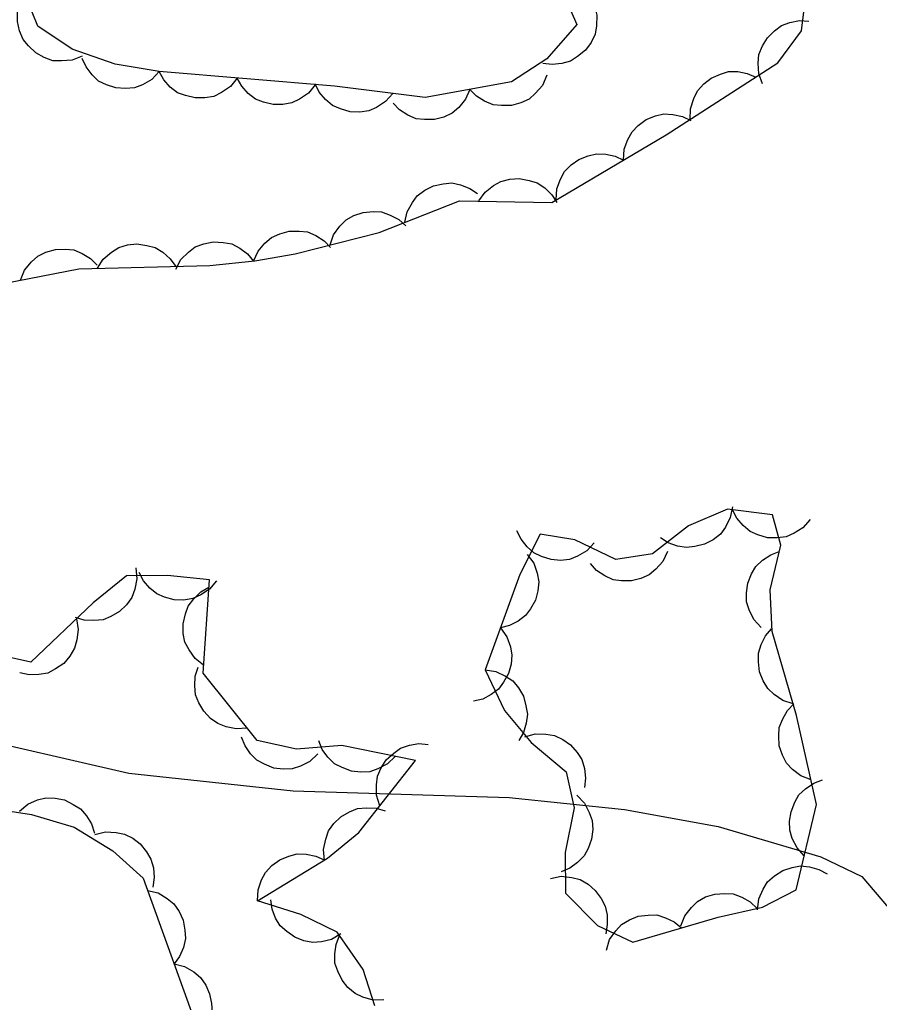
# Model space of a CAD drawing. Extents: x 336540 to 340074, y 5572036 to 5573747.
# Drawn here: x 337083.14 to 337116.13, y 5573035.34 to 5573073.04 of the extents above; entities that cross this region are included whole.
import ezdxf

# ---------------------------------------------------------------- set-up
doc = ezdxf.new("R2010")
doc.units = 0
doc.layers.add('Niveau 2', color=7, linetype='Continuous')
doc.layers.add('Niveau 44', color=7, linetype='Continuous')

msp = doc.modelspace()

# ---------------------------------------------------------------- linework, layer by layer
at = {"layer": 'Niveau 2'}
msp.add_lwpolyline([(337051.19, 5573049.24), (337060.2, 5573048.51), (337063.6, 5573047.85), (337069.03, 5573047.79), (337074.51, 5573046.37), (337080.65, 5573045.67), (337087.33, 5573044.14), (337093.64, 5573043.46), (337101.92, 5573043.2), (337106.35, 5573042.74), (337109.94, 5573042.09), (337113.89, 5573040.93), (337115.46, 5573040.17), (337117.8, 5573037.42)], dxfattribs=at)
at = {"layer": 'Niveau 44'}
for points in [[(337082.05, 5573062.83), (337085.41, 5573063.49), (337090.44, 5573063.61), (337092.17, 5573063.79), (337093.71, 5573064.06), (337096.94, 5573064.88), (337100.02, 5573066.1), (337103.56, 5573066.03), (337107.95, 5573068.62), (337112.24, 5573071.39), (337113.14, 5573072.61), (337113.52, 5573075.71)], [(337104.01, 5573074.04), (337104.52, 5573072.86), (337103.37, 5573071.54), (337102.01, 5573070.66), (337098.7, 5573070.06), (337095.22, 5573070.49), (337088.5, 5573071.05), (337086.8, 5573071.34), (337085.15, 5573071.91), (337083.84, 5573072.8), (337083.19, 5573074.42)], [(337105.19, 5573073.62), (337105.29, 5573073.22), (337105.28, 5573072.81), (337105.22, 5573072.49), (337105.07, 5573072.17), (337104.85, 5573071.87), (337104.55, 5573071.63), (337104.28, 5573071.45), (337103.94, 5573071.36), (337103.57, 5573071.32), (337103.22, 5573071.36)], [(337085.54, 5573071.65), (337085.15, 5573071.49), (337084.74, 5573071.46), (337084.41, 5573071.47), (337084.08, 5573071.59), (337083.76, 5573071.77), (337083.48, 5573072.04), (337083.27, 5573072.29), (337083.14, 5573072.61), (337083.06, 5573072.97), (337083.06, 5573073.33)], [(337111.64, 5573070.58), (337111.5, 5573070.97), (337111.48, 5573071.38), (337111.51, 5573071.71), (337111.64, 5573072.04), (337111.84, 5573072.35), (337112.11, 5573072.62), (337112.37, 5573072.82), (337112.7, 5573072.94), (337113.06, 5573073.01), (337113.42, 5573072.99)], [(337088.5, 5573071.05), (337088.21, 5573070.75), (337087.85, 5573070.55), (337087.55, 5573070.43), (337087.2, 5573070.4), (337086.83, 5573070.43), (337086.47, 5573070.55), (337086.17, 5573070.69), (337085.92, 5573070.93), (337085.69, 5573071.23), (337085.54, 5573071.55)], [(337091.49, 5573070.8), (337091.23, 5573070.48), (337090.89, 5573070.25), (337090.59, 5573070.1), (337090.25, 5573070.04), (337089.88, 5573070.04), (337089.51, 5573070.13), (337089.2, 5573070.24), (337088.92, 5573070.46), (337088.67, 5573070.74), (337088.5, 5573071.05)], [(337094.48, 5573070.55), (337094.22, 5573070.23), (337093.88, 5573070), (337093.58, 5573069.85), (337093.24, 5573069.79), (337092.87, 5573069.79), (337092.5, 5573069.88), (337092.19, 5573070), (337091.91, 5573070.21), (337091.66, 5573070.49), (337091.49, 5573070.8)], [(337103.37, 5573070.91), (337103.2, 5573070.52), (337102.94, 5573070.22), (337102.69, 5573070), (337102.37, 5573069.85), (337102.02, 5573069.75), (337101.63, 5573069.75), (337101.31, 5573069.78), (337100.98, 5573069.92), (337100.67, 5573070.11), (337100.42, 5573070.37)], [(337108.87, 5573069.22), (337108.88, 5573069.63), (337109.01, 5573070.02), (337109.15, 5573070.32), (337109.39, 5573070.58), (337109.68, 5573070.8), (337110.03, 5573070.96), (337110.34, 5573071.05), (337110.7, 5573071.05), (337111.06, 5573070.98), (337111.39, 5573070.84)], [(337097.46, 5573070.21), (337097.18, 5573069.9), (337096.84, 5573069.68), (337096.54, 5573069.55), (337096.19, 5573069.5), (337095.82, 5573069.51), (337095.45, 5573069.62), (337095.15, 5573069.75), (337094.88, 5573069.98), (337094.64, 5573070.26), (337094.48, 5573070.58)], [(337100.42, 5573070.37), (337100.25, 5573069.99), (337099.99, 5573069.68), (337099.74, 5573069.46), (337099.42, 5573069.31), (337099.06, 5573069.22), (337098.68, 5573069.21), (337098.36, 5573069.24), (337098.03, 5573069.38), (337097.72, 5573069.58), (337097.47, 5573069.84)], [(337106.31, 5573067.65), (337106.34, 5573068.07), (337106.48, 5573068.45), (337106.64, 5573068.74), (337106.88, 5573068.99), (337107.18, 5573069.21), (337107.54, 5573069.35), (337107.86, 5573069.43), (337108.21, 5573069.41), (337108.57, 5573069.33), (337108.9, 5573069.18)], [(337103.73, 5573066.13), (337103.75, 5573066.55), (337103.9, 5573066.93), (337104.05, 5573067.22), (337104.3, 5573067.47), (337104.6, 5573067.68), (337104.96, 5573067.82), (337105.27, 5573067.9), (337105.63, 5573067.89), (337105.99, 5573067.81), (337106.31, 5573067.65)], [(337097.92, 5573065.27), (337098.01, 5573065.67), (337098.21, 5573066.03), (337098.4, 5573066.29), (337098.69, 5573066.5), (337099.02, 5573066.67), (337099.39, 5573066.75), (337099.72, 5573066.78), (337100.06, 5573066.71), (337100.41, 5573066.57), (337100.71, 5573066.37)], [(337100.76, 5573066.09), (337101, 5573066.43), (337101.32, 5573066.68), (337101.6, 5573066.84), (337101.95, 5573066.93), (337102.31, 5573066.95), (337102.69, 5573066.88), (337103, 5573066.79), (337103.29, 5573066.59), (337103.56, 5573066.33), (337103.76, 5573066.03)], [(337095.05, 5573064.4), (337095.19, 5573064.79), (337095.43, 5573065.12), (337095.67, 5573065.36), (337095.97, 5573065.53), (337096.32, 5573065.65), (337096.7, 5573065.68), (337097.03, 5573065.67), (337097.36, 5573065.55), (337097.69, 5573065.38), (337097.96, 5573065.14)], [(337092.12, 5573063.78), (337092.29, 5573064.16), (337092.55, 5573064.47), (337092.8, 5573064.69), (337093.12, 5573064.83), (337093.48, 5573064.93), (337093.86, 5573064.93), (337094.19, 5573064.9), (337094.51, 5573064.76), (337094.82, 5573064.56), (337095.07, 5573064.3)], [(337086.13, 5573063.51), (337086.35, 5573063.86), (337086.66, 5573064.12), (337086.94, 5573064.3), (337087.28, 5573064.4), (337087.64, 5573064.44), (337088.02, 5573064.38), (337088.34, 5573064.3), (337088.64, 5573064.12), (337088.92, 5573063.87), (337089.13, 5573063.58)], [(337089.13, 5573063.47), (337089.33, 5573063.84), (337089.62, 5573064.13), (337089.88, 5573064.33), (337090.21, 5573064.45), (337090.57, 5573064.52), (337090.95, 5573064.5), (337091.28, 5573064.44), (337091.59, 5573064.28), (337091.88, 5573064.06), (337092.12, 5573063.78)], [(337083.17, 5573063.05), (337083.33, 5573063.43), (337083.59, 5573063.75), (337083.84, 5573063.97), (337084.15, 5573064.12), (337084.51, 5573064.23), (337084.89, 5573064.24), (337085.22, 5573064.21), (337085.54, 5573064.08), (337085.86, 5573063.88), (337086.11, 5573063.63)], [(337101, 5573048.1), (337101.74, 5573046.54), (337102.77, 5573045.32), (337104.11, 5573044.19), (337104.42, 5573042.81), (337104.07, 5573041.09), (337104.08, 5573039.53), (337105.31, 5573038.29), (337106.67, 5573037.65), (337109.94, 5573038.61), (337111.65, 5573039), (337112.94, 5573039.66), (337113.72, 5573042.93), (337112.95, 5573046.35), (337112.02, 5573049.57), (337111.94, 5573051.17), (337112.35, 5573052.88), (337112.03, 5573054.05), (337110.3, 5573054.27), (337108.81, 5573053.63), (337107.43, 5573052.55), (337106.02, 5573052.33), (337104.44, 5573053.09), (337103.12, 5573053.3), (337102.34, 5573051.76), (337101, 5573048.1)], [(337110.49, 5573054.35), (337110.41, 5573053.94), (337110.22, 5573053.58), (337110.03, 5573053.31), (337109.75, 5573053.09), (337109.42, 5573052.92), (337109.05, 5573052.83), (337108.73, 5573052.79), (337108.38, 5573052.85), (337108.03, 5573052.97), (337107.73, 5573053.17)], [(337113.48, 5573053.87), (337113.2, 5573053.55), (337112.86, 5573053.34), (337112.55, 5573053.2), (337112.21, 5573053.16), (337111.84, 5573053.17), (337111.47, 5573053.28), (337111.17, 5573053.41), (337110.9, 5573053.64), (337110.66, 5573053.92), (337110.5, 5573054.24)], [(337105.19, 5573052.97), (337104.9, 5573052.67), (337104.55, 5573052.46), (337104.24, 5573052.34), (337103.89, 5573052.3), (337103.53, 5573052.33), (337103.16, 5573052.45), (337102.87, 5573052.59), (337102.61, 5573052.82), (337102.38, 5573053.12), (337102.22, 5573053.44)], [(337102.62, 5573052.53), (337102.87, 5573052.19), (337103, 5573051.81), (337103.06, 5573051.48), (337103.03, 5573051.13), (337102.93, 5573050.78), (337102.74, 5573050.44), (337102.55, 5573050.18), (337102.27, 5573049.97), (337101.94, 5573049.8), (337101.59, 5573049.71)], [(337108, 5573052.64), (337107.82, 5573052.26), (337107.55, 5573051.96), (337107.3, 5573051.75), (337106.98, 5573051.6), (337106.62, 5573051.52), (337106.23, 5573051.52), (337105.91, 5573051.56), (337105.59, 5573051.71), (337105.28, 5573051.91), (337105.04, 5573052.18)], [(337111.59, 5573049.72), (337111.31, 5573050.03), (337111.14, 5573050.4), (337111.03, 5573050.71), (337111.03, 5573051.06), (337111.08, 5573051.43), (337111.23, 5573051.78), (337111.39, 5573052.07), (337111.65, 5573052.31), (337111.96, 5573052.51), (337112.29, 5573052.64)], [(337087.6, 5573052.01), (337087.64, 5573051.59), (337087.56, 5573051.19), (337087.45, 5573050.88), (337087.24, 5573050.6), (337086.97, 5573050.34), (337086.64, 5573050.15), (337086.34, 5573050.02), (337085.99, 5573049.99), (337085.62, 5573050.01), (337085.28, 5573050.11)], [(337092.27, 5573039.24), (337094.95, 5573040.88), (337096.15, 5573041.86), (337098.33, 5573044.62), (337095.5, 5573045.2), (337093.76, 5573045.06), (337092.26, 5573045.39), (337090.18, 5573047.97), (337090.42, 5573051.55), (337088.81, 5573051.72), (337087.24, 5573051.71), (337085.96, 5573050.67), (337083.57, 5573048.39), (337080.12, 5573049.16)], [(337090.7, 5573051.52), (337090.43, 5573051.2), (337090.09, 5573050.98), (337089.79, 5573050.84), (337089.44, 5573050.78), (337089.07, 5573050.79), (337088.7, 5573050.89), (337088.4, 5573051.02), (337088.13, 5573051.24), (337087.89, 5573051.52), (337087.72, 5573051.84)], [(337090.2, 5573048.28), (337089.87, 5573048.53), (337089.64, 5573048.87), (337089.48, 5573049.16), (337089.42, 5573049.5), (337089.41, 5573049.87), (337089.5, 5573050.25), (337089.61, 5573050.55), (337089.82, 5573050.83), (337090.09, 5573051.09), (337090.4, 5573051.27)], [(337085.32, 5573050.06), (337085.39, 5573049.65), (337085.34, 5573049.25), (337085.25, 5573048.93), (337085.07, 5573048.63), (337084.83, 5573048.35), (337084.51, 5573048.14), (337084.22, 5573047.98), (337083.87, 5573047.92), (337083.5, 5573047.91), (337083.15, 5573047.99)], [(337101.59, 5573049.71), (337101.83, 5573049.37), (337101.97, 5573048.99), (337102.03, 5573048.67), (337102, 5573048.32), (337101.9, 5573047.96), (337101.71, 5573047.63), (337101.52, 5573047.36), (337101.24, 5573047.15), (337100.91, 5573046.98), (337100.56, 5573046.9)], [(337112.82, 5573046.8), (337112.42, 5573046.93), (337112.09, 5573047.16), (337111.85, 5573047.38), (337111.67, 5573047.68), (337111.53, 5573048.03), (337111.49, 5573048.41), (337111.49, 5573048.74), (337111.59, 5573049.07), (337111.76, 5573049.4), (337111.99, 5573049.68)], [(337091.87, 5573045.87), (337091.45, 5573045.84), (337091.06, 5573045.92), (337090.75, 5573046.04), (337090.46, 5573046.24), (337090.21, 5573046.51), (337090.02, 5573046.84), (337089.89, 5573047.14), (337089.86, 5573047.49), (337089.88, 5573047.86), (337089.99, 5573048.21)], [(337101, 5573048.1), (337101.41, 5573048.04), (337101.78, 5573047.86), (337102.06, 5573047.68), (337102.28, 5573047.41), (337102.47, 5573047.09), (337102.57, 5573046.72), (337102.63, 5573046.4), (337102.58, 5573046.05), (337102.47, 5573045.7), (337102.29, 5573045.39)], [(337113.51, 5573043.88), (337113.12, 5573044.03), (337112.8, 5573044.28), (337112.57, 5573044.52), (337112.41, 5573044.83), (337112.29, 5573045.18), (337112.27, 5573045.57), (337112.29, 5573045.89), (337112.42, 5573046.22), (337112.6, 5573046.54), (337112.85, 5573046.8)], [(337094.58, 5573044.88), (337094.28, 5573044.59), (337093.92, 5573044.41), (337093.6, 5573044.3), (337093.25, 5573044.29), (337092.89, 5573044.33), (337092.53, 5573044.48), (337092.24, 5573044.63), (337092, 5573044.88), (337091.79, 5573045.19), (337091.65, 5573045.52)], [(337102.52, 5573045.53), (337102.92, 5573045.64), (337103.33, 5573045.63), (337103.66, 5573045.58), (337103.98, 5573045.43), (337104.28, 5573045.22), (337104.53, 5573044.93), (337104.71, 5573044.66), (337104.81, 5573044.32), (337104.85, 5573043.95), (337104.82, 5573043.59)], [(337097.55, 5573044.78), (337097.26, 5573044.49), (337096.89, 5573044.3), (337096.58, 5573044.19), (337096.23, 5573044.17), (337095.87, 5573044.21), (337095.51, 5573044.35), (337095.22, 5573044.5), (337094.97, 5573044.75), (337094.75, 5573045.05), (337094.62, 5573045.38)], [(337096.96, 5573042.89), (337096.83, 5573043.29), (337096.83, 5573043.69), (337096.87, 5573044.02), (337097.01, 5573044.34), (337097.21, 5573044.65), (337097.5, 5573044.91), (337097.76, 5573045.1), (337098.1, 5573045.21), (337098.46, 5573045.27), (337098.82, 5573045.24)], [(337113.25, 5573040.96), (337112.97, 5573041.27), (337112.79, 5573041.63), (337112.69, 5573041.95), (337112.68, 5573042.3), (337112.74, 5573042.66), (337112.89, 5573043.02), (337113.04, 5573043.3), (337113.3, 5573043.54), (337113.61, 5573043.75), (337113.95, 5573043.88)], [(337104.52, 5573043.29), (337104.81, 5573042.99), (337105, 5573042.63), (337105.11, 5573042.32), (337105.13, 5573041.97), (337105.09, 5573041.6), (337104.95, 5573041.25), (337104.8, 5573040.96), (337104.55, 5573040.71), (337104.25, 5573040.49), (337103.92, 5573040.35)], [(337083.13, 5573042.68), (337083.45, 5573042.95), (337083.83, 5573043.11), (337084.14, 5573043.19), (337084.5, 5573043.18), (337084.86, 5573043.11), (337085.2, 5573042.94), (337085.48, 5573042.77), (337085.71, 5573042.5), (337085.9, 5573042.19), (337086.01, 5573041.84)], [(337081.86, 5573042.82), (337083.59, 5573042.55), (337085.23, 5573042.07), (337086.72, 5573041.16), (337087.88, 5573040.11), (337090.17, 5573033.77)], [(337094.84, 5573040.79), (337094.8, 5573041.21), (337094.89, 5573041.6), (337094.99, 5573041.92), (337095.2, 5573042.2), (337095.47, 5573042.46), (337095.8, 5573042.65), (337096.1, 5573042.78), (337096.45, 5573042.81), (337096.82, 5573042.79), (337097.16, 5573042.69)], [(337086.03, 5573041.79), (337086.43, 5573041.89), (337086.84, 5573041.86), (337087.16, 5573041.8), (337087.48, 5573041.64), (337087.77, 5573041.42), (337088.01, 5573041.12), (337088.18, 5573040.84), (337088.27, 5573040.5), (337088.3, 5573040.13), (337088.25, 5573039.77)], [(337092.27, 5573039.24), (337092.29, 5573039.66), (337092.42, 5573040.04), (337092.58, 5573040.33), (337092.82, 5573040.59), (337093.12, 5573040.81), (337093.47, 5573040.95), (337093.79, 5573041.04), (337094.14, 5573041.03), (337094.5, 5573040.95), (337094.83, 5573040.81)], [(337111.46, 5573038.9), (337111.51, 5573039.32), (337111.67, 5573039.69), (337111.84, 5573039.97), (337112.11, 5573040.2), (337112.42, 5573040.4), (337112.79, 5573040.52), (337113.1, 5573040.58), (337113.45, 5573040.54), (337113.81, 5573040.44), (337114.13, 5573040.27)], [(337103.51, 5573040.1), (337103.92, 5573040.18), (337104.33, 5573040.14), (337104.65, 5573040.06), (337104.95, 5573039.88), (337105.23, 5573039.64), (337105.45, 5573039.33), (337105.61, 5573039.04), (337105.68, 5573038.7), (337105.69, 5573038.33), (337105.63, 5573037.97)], [(337088.05, 5573039.64), (337088.45, 5573039.54), (337088.8, 5573039.33), (337089.06, 5573039.12), (337089.26, 5573038.83), (337089.42, 5573038.5), (337089.48, 5573038.12), (337089.51, 5573037.79), (337089.43, 5573037.45), (337089.28, 5573037.11), (337089.07, 5573036.82)], [(337108.51, 5573038.28), (337108.66, 5573038.67), (337108.92, 5573038.99), (337109.15, 5573039.22), (337109.46, 5573039.39), (337109.82, 5573039.5), (337110.2, 5573039.52), (337110.52, 5573039.51), (337110.85, 5573039.38), (337111.17, 5573039.2), (337111.44, 5573038.95)], [(337096.77, 5573035.21), (337096.32, 5573036.6), (337095.33, 5573038.04), (337093.93, 5573038.72), (337092.27, 5573039.24)], [(337095.47, 5573037.97), (337095.11, 5573037.76), (337094.72, 5573037.67), (337094.39, 5573037.64), (337094.04, 5573037.7), (337093.7, 5573037.84), (337093.39, 5573038.06), (337093.14, 5573038.28), (337092.96, 5573038.58), (337092.83, 5573038.92), (337092.78, 5573039.28)], [(337105.66, 5573037.35), (337105.78, 5573037.75), (337106.02, 5573038.09), (337106.24, 5573038.33), (337106.54, 5573038.51), (337106.88, 5573038.65), (337107.26, 5573038.69), (337107.59, 5573038.7), (337107.93, 5573038.59), (337108.26, 5573038.43), (337108.54, 5573038.2)], [(337097.12, 5573035.44), (337096.7, 5573035.43), (337096.31, 5573035.55), (337096.01, 5573035.68), (337095.74, 5573035.91), (337095.51, 5573036.2), (337095.35, 5573036.54), (337095.24, 5573036.85), (337095.24, 5573037.21), (337095.29, 5573037.57), (337095.42, 5573037.91)], [(337089.07, 5573036.82), (337089.47, 5573036.72), (337089.82, 5573036.51), (337090.08, 5573036.3), (337090.28, 5573036.01), (337090.43, 5573035.67), (337090.5, 5573035.3), (337090.53, 5573034.97), (337090.44, 5573034.63), (337090.3, 5573034.29), (337090.09, 5573034)]]:
    msp.add_lwpolyline(points, dxfattribs=at)

doc.saveas('drawing.dxf')
